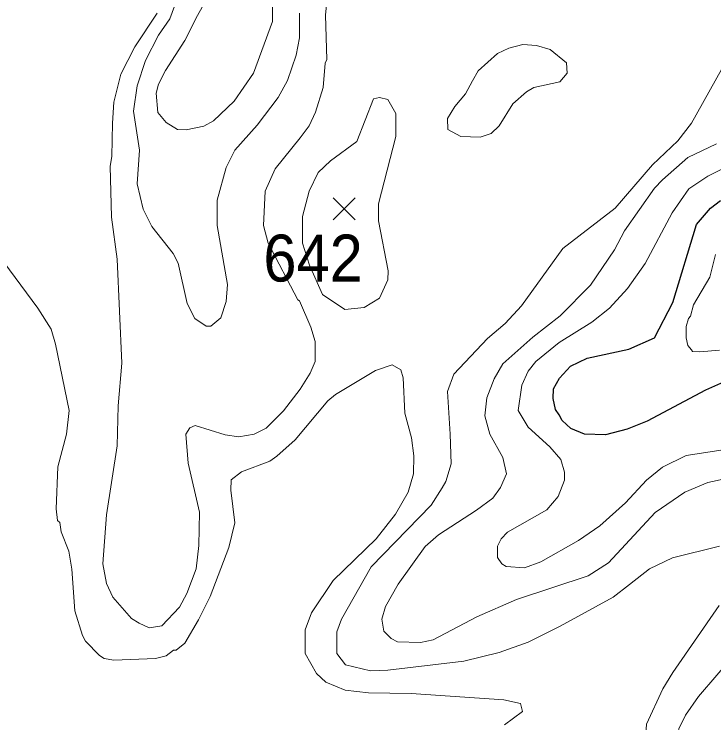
# Model space of a CAD drawing. Extents: x 423 to 448.8, y 7456.3 to 7484.
# Drawn here: x 440.312 to 441.505, y 7471.937 to 7473.146 of the extents above; entities that cross this region are included whole.
import ezdxf
from ezdxf.enums import TextEntityAlignment as Align

# ---------------------------------------------------------------- set-up
doc = ezdxf.new("R2010")
doc.units = 0
doc.header["$LTSCALE"] = 0.032
for name, color, linetype, lineweight in [('1', 7, 'Continuous', 25), ('2', 7, 'Continuous', 13), ('21', 7, 'Continuous', 25)]:
    doc.layers.add(name, color=color, linetype=linetype, lineweight=lineweight)
doc.layers.add('61', color=7, linetype='Continuous')

msp = doc.modelspace()

# ---------------------------------------------------------------- linework, layer by layer
at = {"layer": '1'}
msp.add_lwpolyline([(441.5577, 7472.534), (441.4911, 7472.5046), (441.3914, 7472.4513), (441.3574, 7472.4381), (441.3202, 7472.428), (441.2846, 7472.4296), (441.2614, 7472.4389), (441.2467, 7472.4528), (441.2413, 7472.4621), (441.2351, 7472.4714), (441.2313, 7472.49), (441.232, 7472.507), (441.2421, 7472.5247), (441.2606, 7472.5456), (441.2893, 7472.5588), (441.3604, 7472.5742), (441.4038, 7472.5936), (441.4354, 7472.6539), (441.4757, 7472.7869), (441.4996, 7472.8148), (441.5167, 7472.8279)], dxfattribs=at)
at = {"layer": '2'}
for points in [[(440.6249, 7473.1435), (440.6457, 7473.1814), (440.6798, 7473.2309), (440.7099, 7473.2379), (440.7308, 7473.2278), (440.7447, 7473.2038), (440.7525, 7473.1737), (440.7525, 7473.1335), (440.72, 7473.0453), (440.6875, 7472.9973), (440.6519, 7472.9641), (440.6357, 7472.9548), (440.6056, 7472.9486), (440.5908, 7472.9494), (440.5715, 7472.961), (440.5568, 7472.978), (440.5545, 7473.0113), (440.5583, 7473.0267), (440.57, 7473.0499), (440.6032, 7473.101)], [(441.0936, 7473.0321), (441.1036, 7473.0491), (441.1361, 7473.0785), (441.1555, 7473.0878), (441.1795, 7473.094), (441.2027, 7473.0924), (441.2259, 7473.0855), (441.2537, 7473.0631), (441.2553, 7473.0452), (441.2428, 7473.0306), (441.198, 7473.0205), (441.1856, 7473.0136), (441.1624, 7472.9927), (441.1392, 7472.9556), (441.1253, 7472.9424), (441.1067, 7472.9362), (441.0735, 7472.937), (441.0518, 7472.9493), (441.0511, 7472.9679), (441.0634, 7472.9881), (441.082, 7473.0097)], [(440.8035, 7472.7845), (440.8038, 7472.755), (440.8158, 7472.7175), (440.8376, 7472.6678), (440.8762, 7472.6423), (440.9087, 7472.6454), (440.935, 7472.6616), (440.949, 7472.6926), (440.9497, 7472.7081), (440.9335, 7472.7931), (440.9335, 7472.8225), (440.9629, 7472.937), (440.9629, 7472.9764), (440.949, 7473.0004), (440.935, 7473.0035), (440.925, 7473.0012), (440.8964, 7472.9285), (440.8516, 7472.8955), (440.8306, 7472.8759), (440.8151, 7472.8442), (440.8036, 7472.8009)]]:
    msp.add_lwpolyline(points, close=True, dxfattribs=at)
for points in [[(440.5932, 7473.1814), (440.5777, 7473.1381), (440.5583, 7473.1103), (440.5359, 7473.067), (440.522, 7473.0236), (440.5158, 7472.9803), (440.5259, 7472.9138), (440.522, 7472.8566), (440.532, 7472.8133), (440.5468, 7472.7839), (440.5831, 7472.7375), (440.5916, 7472.7212), (440.6071, 7472.6524), (440.6202, 7472.6268), (440.6396, 7472.6137), (440.6473, 7472.6137), (440.6643, 7472.6276), (440.6736, 7472.6555), (440.6759, 7472.6849), (440.6581, 7472.7854), (440.6581, 7472.8287), (440.6736, 7472.8844), (440.6883, 7472.9138), (440.7262, 7472.9563), (440.7625, 7473.0035), (440.778, 7473.0329), (440.7927, 7473.0762), (440.7989, 7473.1056), (440.7989, 7473.1474)], [(440.5638, 7472.1024), (440.5939, 7472.1342), (440.6063, 7472.1574), (440.6225, 7472.1999), (440.6272, 7472.2394), (440.6279, 7472.2966), (440.6086, 7472.3801), (440.6047, 7472.4296), (440.6117, 7472.4404), (440.621, 7472.4443), (440.6721, 7472.4281), (440.6953, 7472.425), (440.7216, 7472.4296), (440.7416, 7472.4397), (440.7711, 7472.469), (440.7997, 7472.5062), (440.8167, 7472.5333), (440.8252, 7472.5534), (440.8252, 7472.5874), (440.8182, 7472.6122), (440.7989, 7472.657), (440.7958, 7472.6585), (440.7455, 7472.7552), (440.737, 7472.7854), (440.7401, 7472.8442), (440.7571, 7472.8821), (440.7997, 7472.9347), (440.8151, 7472.9556), (440.826, 7472.9788), (440.8391, 7473.0205), (440.8422, 7473.0623), (440.8453, 7473.0685), (440.843, 7473.1443), (440.8469, 7473.1861)], [(440.556, 7473.1474), (440.5181, 7473.0902), (440.4942, 7473.0437), (440.4818, 7472.9958), (440.4795, 7472.9602), (440.4787, 7472.903), (440.4756, 7472.8867), (440.4779, 7472.7993), (440.488, 7472.7282), (440.4957, 7472.5503), (440.4895, 7472.4776), (440.488, 7472.4095), (440.4694, 7472.2919), (440.4632, 7472.2084), (440.4694, 7472.1744), (440.4802, 7472.1512), (440.5119, 7472.1148), (440.5251, 7472.1071), (440.5421, 7472.0993), (440.5638, 7472.1024)], [(441.5399, 7473.0901), (441.4672, 7472.9602), (441.444, 7472.93), (441.4006, 7472.8891), (441.3372, 7472.8148), (441.2475, 7472.7459), (441.1771, 7472.6485), (441.1493, 7472.6183), (441.1191, 7472.5928), (441.0619, 7472.5317), (441.0511, 7472.5023), (441.0557, 7472.4296), (441.0572, 7472.3786), (441.048, 7472.3484), (441.0417, 7472.3376), (441.0232, 7472.3082), (440.9211, 7472.203), (440.87, 7472.114), (440.8623, 7472.0924), (440.8623, 7472.0552), (440.877, 7472.0359), (440.9196, 7472.0258), (440.949, 7472.0266), (441.0789, 7472.0421), (441.1392, 7472.0568), (441.1887, 7472.0746), (441.2429, 7472.1016), (441.3334, 7472.1512), (441.3612, 7472.1728), (441.3952, 7472.1999), (441.4347, 7472.2184), (441.5151, 7472.2385)], [(441.5097, 7472.9246), (441.461, 7472.9014), (441.4177, 7472.8635), (441.4038, 7472.8488), (441.3527, 7472.7761), (441.3357, 7472.7436), (441.2947, 7472.6833), (441.2429, 7472.6315), (441.1965, 7472.5951), (441.1454, 7472.5495), (441.1307, 7472.524), (441.1183, 7472.4915), (441.1145, 7472.4606), (441.123, 7472.4296), (441.1454, 7472.3894), (441.1516, 7472.3615), (441.1415, 7472.3384), (441.1284, 7472.3205), (441.1006, 7472.2996), (441.0356, 7472.2579), (441.0131, 7472.2378), (440.9667, 7472.1736), (440.9451, 7472.1357), (440.9389, 7472.114), (440.9427, 7472.0931), (440.9551, 7472.0808), (440.9659, 7472.0754), (441.0047, 7472.0738), (441.0263, 7472.0784), (441.1013, 7472.1179), (441.1686, 7472.1473), (441.2908, 7472.1875), (441.3256, 7472.2099), (441.4053, 7472.2958), (441.4556, 7472.3306), (441.495, 7472.3468), (441.5662, 7472.3623)], [(441.5507, 7472.4072), (441.4579, 7472.3932), (441.4177, 7472.3731), (441.3906, 7472.3507), (441.3543, 7472.312), (441.3109, 7472.2733), (441.2746, 7472.2478), (441.2104, 7472.2115), (441.1826, 7472.2014), (441.1508, 7472.2037), (441.1438, 7472.2084), (441.1361, 7472.2192), (441.1361, 7472.2386), (441.1423, 7472.2509), (441.1532, 7472.2625), (441.2204, 7472.3004), (441.2397, 7472.3229), (441.2506, 7472.3507), (441.2506, 7472.3647), (441.2444, 7472.3863), (441.2258, 7472.408), (441.1887, 7472.4412), (441.1717, 7472.4698), (441.1779, 7472.5132), (441.1887, 7472.5371), (441.2019, 7472.5534), (441.2413, 7472.5858), (441.297, 7472.6206), (441.3272, 7472.6446), (441.3581, 7472.6779), (441.3883, 7472.7204), (441.4339, 7472.8071), (441.4625, 7472.848), (441.495, 7472.8697), (441.5492, 7472.896)], [(440.5885, 7472.0607), (440.5838, 7472.0607), (440.5715, 7472.0514), (440.553, 7472.0467), (440.4818, 7472.0436), (440.4655, 7472.0467), (440.4578, 7472.0521), (440.4338, 7472.0761), (440.4284, 7472.0862), (440.4153, 7472.128), (440.4106, 7472.1991), (440.4052, 7472.2301), (440.392, 7472.2626), (440.3897, 7472.2788), (440.3859, 7472.2819), (440.3835, 7472.302), (440.3866, 7472.3739), (440.4013, 7472.4296), (440.406, 7472.4698), (440.3828, 7472.5828), (440.375, 7472.6083), (440.3526, 7472.6446), (440.2652, 7472.7622)], [(441.5151, 7472.5727), (441.4811, 7472.5696), (441.4687, 7472.5704), (441.4672, 7472.5734), (441.461, 7472.5804), (441.4579, 7472.5936), (441.4579, 7472.6129), (441.4617, 7472.6268), (441.4656, 7472.6307), (441.4703, 7472.65), (441.4981, 7472.6972), (441.5081, 7472.7359)], [(441.1485, 7471.9338), (441.1787, 7471.9562), (441.1756, 7471.9701), (441.147, 7471.9763), (440.9892, 7471.9872), (440.9165, 7471.988), (440.8763, 7471.9926), (440.8437, 7472.0065), (440.8275, 7472.0212), (440.8082, 7472.0553), (440.8082, 7472.0955), (440.819, 7472.1249), (440.8561, 7472.1798), (440.9296, 7472.2509), (440.9621, 7472.2927), (440.9837, 7472.3306), (440.993, 7472.3616), (440.9938, 7472.3925), (440.9899, 7472.4234), (440.9784, 7472.4652), (440.9753, 7472.5255), (440.9714, 7472.5394), (440.9567, 7472.5479), (440.9281, 7472.5379), (440.86, 7472.4969), (440.8469, 7472.4861), (440.7912, 7472.4195), (440.7602, 7472.3917), (440.7479, 7472.3832), (440.6999, 7472.3654), (440.6821, 7472.3515), (440.6813, 7472.3337), (440.6883, 7472.278), (440.6783, 7472.2363), (440.6465, 7472.1527), (440.6264, 7472.1125), (440.6032, 7472.073), (440.5885, 7472.0607)], [(441.5143, 7472.1373), (441.4354, 7472.0228), (441.4184, 7471.9949), (441.3906, 7471.9346), (441.3867, 7471.8836), (441.3929, 7471.8379), (441.4146, 7471.8178), (441.4362, 7471.8046), (441.4424, 7471.7953), (441.444, 7471.7861), (441.4416, 7471.7768), (441.4169, 7471.7366), (441.4037, 7471.7088), (441.3999, 7471.6886)], [(441.5414, 7472.0545), (441.4788, 7471.9818), (441.4571, 7471.95), (441.4455, 7471.9269), (441.4401, 7471.8959), (441.4471, 7471.8688), (441.4571, 7471.8542), (441.4973, 7471.8255), (441.5074, 7471.8139), (441.5051, 7471.7938), (441.4818, 7471.7428), (441.4687, 7471.701), (441.4633, 7471.6701), (441.4625, 7471.6391), (441.447, 7471.5664), (441.4331, 7471.5262), (441.4037, 7471.4643), (441.3109, 7471.3452), (441.2599, 7471.2879), (441.2351, 7471.264), (441.1764, 7471.2222), (441.1601, 7471.2067)]]:
    msp.add_lwpolyline(points, dxfattribs=at)
at = {"layer": '21'}
for p, q in [((440.8559, 7472.8328), (440.8934, 7472.7953)), ((440.8934, 7472.8328), (440.8559, 7472.7953))]:
    msp.add_line(p, q, dxfattribs=at)

# ---------------------------------------------------------------- texts
at = {"layer": '61', "width": 0.95}
msp.add_text('642', height=0.08, dxfattribs=at).set_placement((440.8218, 7472.6898), align=Align.CENTER)

doc.saveas('drawing.dxf')
